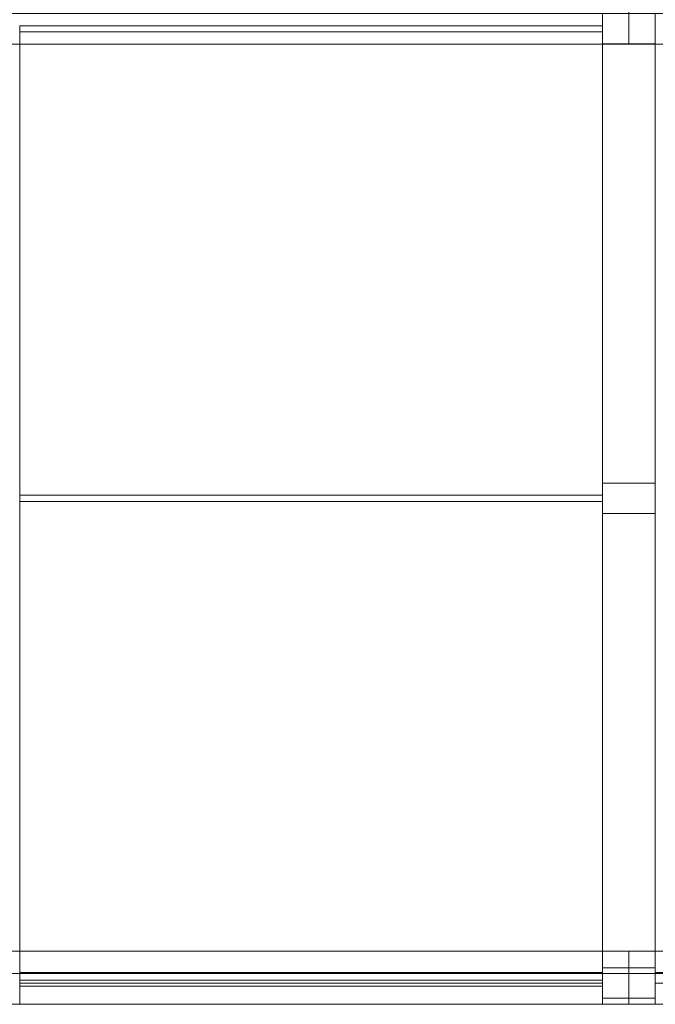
# Model space of a CAD drawing. Header units: millimetres. Extents: x -430348 to -225823, y -86243 to 5084.
# Tile 389 of 656: x -384835 to -384235, y -35276 to -34346. Entities that reach past the tile are written whole.
import ezdxf

# ---------------------------------------------------------------- set-up
doc = ezdxf.new("R2010")
doc.units = ezdxf.units.MM
doc.layers.add('A-GLAZ-CURT', color=52, linetype='Continuous', lineweight=9)
doc.layers.add('A-GLAZ-CWMG', color=51, linetype='Continuous', lineweight=9)

# ---------------------------------------------------------------- blocks, each defined once
blk = doc.blocks.new('System Panel - Glazed-566552-_3D_ Copy 1')
at = {"layer": 'A-GLAZ-CURT', "transparency": 33554471}
mesh = blk.add_polyface(dxfattribs=at)
corners = [(-295, 5), (-295, 5, 1196.41), (295, 5, 1196.41), (295, 5)]
mesh.append_faces([[corners[k] for k in face] for face in [(2, 3, 0, 1)]])
mesh = blk.add_polyface(dxfattribs=at)
corners = [(295, -5), (-295, -5), (-295, 5), (295, 5)]
mesh.append_faces([[corners[k] for k in face] for face in [(0, 1, 2, 3)]])
mesh = blk.add_polyface(dxfattribs=at)
corners = [(-295, -5, 1196.41), (295, -5, 1196.41), (295, 5, 1196.41), (-295, 5, 1196.41)]
mesh.append_faces([[corners[k] for k in face] for face in [(0, 1, 2, 3)]])
mesh = blk.add_polyface(dxfattribs=at)
corners = [(-295, -5), (-295, -5, 1196.41), (-295, 5, 1196.41), (-295, 5)]
mesh.append_faces([[corners[k] for k in face] for face in [(0, 1, 2, 3)]])
mesh = blk.add_polyface(dxfattribs=at)
corners = [(295, -5, 1196.41), (295, -5), (295, 5), (295, 5, 1196.41)]
mesh.append_faces([[corners[k] for k in face] for face in [(0, 1, 2, 3)]])
mesh = blk.add_polyface(dxfattribs=at)
corners = [(-295, -5), (295, -5), (295, -5, 1196.41), (-295, -5, 1196.41)]
mesh.append_faces([[corners[k] for k in face] for face in [(3, 0, 1, 2)]])
blk = doc.blocks.new('System Panel - Glazed-566741-_3D_ Copy 1')
at = {"layer": 'A-GLAZ-CURT', "transparency": 33554471}
mesh = blk.add_polyface(dxfattribs=at)
corners = [(-275, 5), (-275, 5, 1196.41), (275, 5, 1196.41), (275, 5)]
mesh.append_faces([[corners[k] for k in face] for face in [(2, 3, 0, 1)]])
mesh = blk.add_polyface(dxfattribs=at)
corners = [(275, -5), (-275, -5), (-275, 5), (275, 5)]
mesh.append_faces([[corners[k] for k in face] for face in [(0, 1, 2, 3)]])
mesh = blk.add_polyface(dxfattribs=at)
corners = [(-275, -5, 1196.41), (275, -5, 1196.41), (275, 5, 1196.41), (-275, 5, 1196.41)]
mesh.append_faces([[corners[k] for k in face] for face in [(0, 1, 2, 3)]])
mesh = blk.add_polyface(dxfattribs=at)
corners = [(-275, -5), (-275, -5, 1196.41), (-275, 5, 1196.41), (-275, 5)]
mesh.append_faces([[corners[k] for k in face] for face in [(0, 1, 2, 3)]])
mesh = blk.add_polyface(dxfattribs=at)
corners = [(275, -5, 1196.41), (275, -5), (275, 5), (275, 5, 1196.41)]
mesh.append_faces([[corners[k] for k in face] for face in [(0, 1, 2, 3)]])
mesh = blk.add_polyface(dxfattribs=at)
corners = [(-275, -5), (275, -5), (275, -5, 1196.41), (-275, -5, 1196.41)]
mesh.append_faces([[corners[k] for k in face] for face in [(3, 0, 1, 2)]])
blk = doc.blocks.new('System Panel - Glazed-566756-_3D_ Copy 1')
at = {"layer": 'A-GLAZ-CURT', "transparency": 33554471}
mesh = blk.add_polyface(dxfattribs=at)
corners = [(-275, 5), (-275, 5, 558.5), (-275, 5, 1099.5), (275, 5, 1099.5), (275, 5, 558.5), (275, 5)]
mesh.append_faces([[corners[k] for k in face] for face in [(2, 3, 4, 1)]], dxfattribs={"vtx2": -1})
mesh.append_faces([[corners[k] for k in face] for face in [(4, 5, 0, 1)]], dxfattribs={"vtx3": -1})
mesh = blk.add_polyface(dxfattribs=at)
corners = [(275, -5), (-275, -5), (-275, 5), (275, 5)]
mesh.append_faces([[corners[k] for k in face] for face in [(0, 1, 2, 3)]])
mesh = blk.add_polyface(dxfattribs=at)
corners = [(-275, -5, 1099.5), (275, -5, 1099.5), (275, 5, 1099.5), (-275, 5, 1099.5)]
mesh.append_faces([[corners[k] for k in face] for face in [(0, 1, 2, 3)]])
mesh = blk.add_polyface(dxfattribs=at)
corners = [(-275, -5, 558.5), (-275, -5, 1099.5), (-275, 5, 1099.5), (-275, 5, 558.5)]
mesh.append_faces([[corners[k] for k in face] for face in [(0, 1, 2, 3)]])
mesh = blk.add_polyface(dxfattribs=at)
corners = [(-275, -5), (-275, -5, 558.5), (-275, 5, 558.5), (-275, 5)]
mesh.append_faces([[corners[k] for k in face] for face in [(0, 1, 2, 3)]])
mesh = blk.add_polyface(dxfattribs=at)
corners = [(275, -5, 558.5), (275, -5), (275, 5), (275, 5, 558.5)]
mesh.append_faces([[corners[k] for k in face] for face in [(3, 0, 1, 2)]])
mesh = blk.add_polyface(dxfattribs=at)
corners = [(275, -5, 1099.5), (275, -5, 558.5), (275, 5, 558.5), (275, 5, 1099.5)]
mesh.append_faces([[corners[k] for k in face] for face in [(0, 1, 2, 3)]])
mesh = blk.add_polyface(dxfattribs=at)
corners = [(-275, -5), (275, -5), (275, -5, 558.5), (275, -5, 1099.5), (-275, -5, 1099.5), (-275, -5, 558.5)]
mesh.append_faces([[corners[k] for k in face] for face in [(3, 4, 5, 2)]], dxfattribs={"vtx2": -1})
mesh.append_faces([[corners[k] for k in face] for face in [(5, 0, 1, 2)]], dxfattribs={"vtx3": -1})
blk = doc.blocks.new('Quad Corner Mullion - Quad Mullion 1-566559-_3D_ Copy 1')
at = {"layer": 'A-GLAZ-CWMG'}
mesh = blk.add_polyface(dxfattribs=at)
corners = [(29.41, -4.19), (16.05, 25), (-16.05, 25), (-16.05, -25)]
mesh.append_faces([[corners[k] for k in face] for face in [(0, 1, 2, 3)]])
mesh = blk.add_polyface(dxfattribs=at)
corners = [(-16.05, 25), (16.05, 25), (16.05, 25, -615), (-16.05, 25, -615)]
mesh.append_faces([[corners[k] for k in face] for face in [(3, 0, 1, 2)]])
mesh = blk.add_polyface(dxfattribs=at)
corners = [(-16.05, -25), (-16.05, 25), (-16.05, 25, -615), (-16.05, -25, -615)]
mesh.append_faces([[corners[k] for k in face] for face in [(3, 0, 1, 2)]])
mesh = blk.add_polyface(dxfattribs=at)
corners = [(16.05, 25), (29.41, -4.19), (29.41, -4.19, -615), (16.05, 25, -615)]
mesh.append_faces([[corners[k] for k in face] for face in [(3, 0, 1, 2)]])
mesh = blk.add_polyface(dxfattribs=at)
corners = [(29.41, -4.19), (-16.05, -25), (-16.05, -25, -615), (29.41, -4.19, -615)]
mesh.append_faces([[corners[k] for k in face] for face in [(3, 0, 1, 2)]])
blk = doc.blocks.new('Rectangular Mullion - 25mm x 50mm-566547-_3D_ Copy 1')
at = {"layer": 'A-GLAZ-CWMG'}
mesh = blk.add_polyface(dxfattribs=at)
corners = [(25, 25), (-25, 25), (-25, -25), (25, -25)]
mesh.append_faces([[corners[k] for k in face] for face in [(2, 3, 0, 1)]])
mesh = blk.add_polyface(dxfattribs=at)
corners = [(25, 25, -1246.41), (25, -25, -1246.41), (-25, -25, -1246.41), (-25, 25, -1246.41)]
mesh.append_faces([[corners[k] for k in face] for face in [(0, 1, 2, 3)]])
mesh = blk.add_polyface(dxfattribs=at)
corners = [(-25, 25), (25, 25), (25, 25, -1246.41), (-25, 25, -1246.41)]
mesh.append_faces([[corners[k] for k in face] for face in [(0, 1, 2, 3)]])
mesh = blk.add_polyface(dxfattribs=at)
corners = [(-25, -25), (-25, 25), (-25, 25, -1246.41), (-25, -25, -1246.41)]
mesh.append_faces([[corners[k] for k in face] for face in [(0, 1, 2, 3)]])
mesh = blk.add_polyface(dxfattribs=at)
corners = [(25, 25), (25, -25), (25, -25, -1246.41), (25, 25, -1246.41)]
mesh.append_faces([[corners[k] for k in face] for face in [(0, 1, 2, 3)]])
mesh = blk.add_polyface(dxfattribs=at)
corners = [(25, -25), (-25, -25), (-25, -25, -1246.41), (25, -25, -1246.41)]
mesh.append_faces([[corners[k] for k in face] for face in [(0, 1, 2, 3)]])
blk = doc.blocks.new('Rectangular Mullion - 25mm x 50mm-566545-_3D_ Copy 1')
at = {"layer": 'A-GLAZ-CWMG'}
mesh = blk.add_polyface(dxfattribs=at)
corners = [(0, 25), (-50, 25), (-50, -25), (0, -25)]
mesh.append_faces([[corners[k] for k in face] for face in [(2, 3, 0, 1)]])
mesh = blk.add_polyface(dxfattribs=at)
corners = [(0, 25, -590), (0, -25, -590), (-50, -25, -590), (-50, 25, -590)]
mesh.append_faces([[corners[k] for k in face] for face in [(0, 1, 2, 3)]])
mesh = blk.add_polyface(dxfattribs=at)
corners = [(-50, 25), (0, 25), (0, 25, -590), (-50, 25, -590)]
mesh.append_faces([[corners[k] for k in face] for face in [(3, 0, 1, 2)]])
mesh = blk.add_polyface(dxfattribs=at)
corners = [(-50, -25), (-50, 25), (-50, 25, -590), (-50, -25, -590)]
mesh.append_faces([[corners[k] for k in face] for face in [(3, 0, 1, 2)]])
mesh = blk.add_polyface(dxfattribs=at)
corners = [(0, 25), (0, -25), (0, -25, -590), (0, 25, -590)]
mesh.append_faces([[corners[k] for k in face] for face in [(3, 0, 1, 2)]])
mesh = blk.add_polyface(dxfattribs=at)
corners = [(0, -25), (-50, -25), (-50, -25, -590), (0, -25, -590)]
mesh.append_faces([[corners[k] for k in face] for face in [(3, 0, 1, 2)]])
blk = doc.blocks.new('Rectangular Mullion - 25mm x 50mm-566531-_3D_ Copy 1')
at = {"layer": 'A-GLAZ-CWMG'}
mesh = blk.add_polyface(dxfattribs=at)
corners = [(0, 25), (-50, 25), (-50, -25), (0, -25)]
mesh.append_faces([[corners[k] for k in face] for face in [(2, 3, 0, 1)]])
mesh = blk.add_polyface(dxfattribs=at)
corners = [(0, 25, -550), (0, -25, -550), (-50, -25, -550), (-50, 25, -550)]
mesh.append_faces([[corners[k] for k in face] for face in [(0, 1, 2, 3)]])
mesh = blk.add_polyface(dxfattribs=at)
corners = [(-50, 25), (0, 25), (0, 25, -550), (-50, 25, -550)]
mesh.append_faces([[corners[k] for k in face] for face in [(3, 0, 1, 2)]])
mesh = blk.add_polyface(dxfattribs=at)
corners = [(-50, -25), (-50, 25), (-50, 25, -550), (-50, -25, -550)]
mesh.append_faces([[corners[k] for k in face] for face in [(0, 1, 2, 3)]])
mesh = blk.add_polyface(dxfattribs=at)
corners = [(0, 25), (0, -25), (0, -25, -550), (0, 25, -550)]
mesh.append_faces([[corners[k] for k in face] for face in [(0, 1, 2, 3)]])
mesh = blk.add_polyface(dxfattribs=at)
corners = [(0, -25), (-50, -25), (-50, -25, -550), (0, -25, -550)]
mesh.append_faces([[corners[k] for k in face] for face in [(3, 0, 1, 2)]])
blk = doc.blocks.new('Quad Corner Mullion - Quad Mullion 1-566550-_3D_ Copy 1')
at = {"layer": 'A-GLAZ-CWMG'}
mesh = blk.add_polyface(dxfattribs=at)
corners = [(-16.05, 25), (16.05, 25), (16.05, 25, -600), (-16.05, 25, -600)]
mesh.append_faces([[corners[k] for k in face] for face in [(0, 1, 2, 3)]])
mesh = blk.add_polyface(dxfattribs=at)
corners = [(-16.05, -25), (-16.05, 25), (-16.05, 25, -600), (-16.05, -25, -600)]
mesh.append_faces([[corners[k] for k in face] for face in [(0, 1, 2, 3)]])
mesh = blk.add_polyface(dxfattribs=at)
corners = [(16.05, 25), (29.41, -4.19), (29.41, -4.19, -600), (16.05, 25, -600)]
mesh.append_faces([[corners[k] for k in face] for face in [(0, 1, 2, 3)]])
mesh = blk.add_polyface(dxfattribs=at)
corners = [(29.41, -4.19), (-16.05, -25), (-16.05, -25, -600), (29.41, -4.19, -600)]
mesh.append_faces([[corners[k] for k in face] for face in [(0, 1, 2, 3)]])
blk = doc.blocks.new('Quad Corner Mullion - Quad Mullion 1-566776-_3D_ Copy 1')
at = {"layer": 'A-GLAZ-CWMG'}
mesh = blk.add_polyface(dxfattribs=at)
corners = [(-17.51, 25), (29.48, 7.9), (29.48, 7.9, -600), (-17.51, 25, -600)]
mesh.append_faces([[corners[k] for k in face] for face in [(0, 1, 2, 3)]])
mesh = blk.add_polyface(dxfattribs=at)
corners = [(-17.51, -25), (-17.51, 25), (-17.51, 25, -600), (-17.51, -25, -600)]
mesh.append_faces([[corners[k] for k in face] for face in [(0, 1, 2, 3)]])
mesh = blk.add_polyface(dxfattribs=at)
corners = [(29.48, 7.9), (17.51, -25), (17.51, -25, -600), (29.48, 7.9, -600)]
mesh.append_faces([[corners[k] for k in face] for face in [(3, 0, 1, 2)]])
mesh = blk.add_polyface(dxfattribs=at)
corners = [(17.51, -25), (-17.51, -25), (-17.51, -25, -600), (17.51, -25, -600)]
mesh.append_faces([[corners[k] for k in face] for face in [(3, 0, 1, 2)]])
blk = doc.blocks.new('Quad Corner Mullion - Quad Mullion 1-566779-_3D_ Copy 1')
at = {"layer": 'A-GLAZ-CWMG'}
mesh = blk.add_polyface(dxfattribs=at)
corners = [(29.48, 7.9), (-17.51, 25), (-17.51, -25), (17.51, -25)]
mesh.append_faces([[corners[k] for k in face] for face in [(2, 3, 0, 1)]])
mesh = blk.add_polyface(dxfattribs=at)
corners = [(-17.51, 25), (29.48, 7.9), (29.48, 7.9, -628.95), (-17.51, 25, -628.95)]
mesh.append_faces([[corners[k] for k in face] for face in [(0, 1, 2, 3)]])
mesh = blk.add_polyface(dxfattribs=at)
corners = [(-17.51, -25), (-17.51, 25), (-17.51, 25, -628.95), (-17.51, -25, -628.95)]
mesh.append_faces([[corners[k] for k in face] for face in [(0, 1, 2, 3)]])
mesh = blk.add_polyface(dxfattribs=at)
corners = [(29.48, 7.9), (17.51, -25), (17.51, -25, -628.95), (29.48, 7.9, -628.95)]
mesh.append_faces([[corners[k] for k in face] for face in [(3, 0, 1, 2)]])
mesh = blk.add_polyface(dxfattribs=at)
corners = [(17.51, -25), (-17.51, -25), (-17.51, -25, -628.95), (17.51, -25, -628.95)]
mesh.append_faces([[corners[k] for k in face] for face in [(3, 0, 1, 2)]])
blk = doc.blocks.new('Rectangular Mullion - 25mm x 50mm-566749-_3D_ Copy 1')
at = {"layer": 'A-GLAZ-CWMG'}
mesh = blk.add_polyface(dxfattribs=at)
corners = [(25, 25), (-25, 25), (-25, -25), (25, -25)]
mesh.append_faces([[corners[k] for k in face] for face in [(2, 3, 0, 1)]])
mesh = blk.add_polyface(dxfattribs=at)
corners = [(-25, 25), (25, 25), (25, 25, -541), (-25, 25, -541)]
mesh.append_faces([[corners[k] for k in face] for face in [(3, 0, 1, 2)]])
mesh = blk.add_polyface(dxfattribs=at)
corners = [(-25, -25), (-25, 25), (-25, 25, -541), (-25, -25, -541)]
mesh.append_faces([[corners[k] for k in face] for face in [(3, 0, 1, 2)]])
mesh = blk.add_polyface(dxfattribs=at)
corners = [(25, 25), (25, -25), (25, -25, -541), (25, 25, -541)]
mesh.append_faces([[corners[k] for k in face] for face in [(3, 0, 1, 2)]])
mesh = blk.add_polyface(dxfattribs=at)
corners = [(25, -25), (-25, -25), (-25, -25, -541), (25, -25, -541)]
mesh.append_faces([[corners[k] for k in face] for face in [(3, 0, 1, 2)]])
blk = doc.blocks.new('Rectangular Mullion - 25mm x 50mm-566751-_3D_ Copy 1')
at = {"layer": 'A-GLAZ-CWMG'}
mesh = blk.add_polyface(dxfattribs=at)
corners = [(25, 25, -558.5), (25, -25, -558.5), (-25, -25, -558.5), (-25, 25, -558.5)]
mesh.append_faces([[corners[k] for k in face] for face in [(0, 1, 2, 3)]])
mesh = blk.add_polyface(dxfattribs=at)
corners = [(-25, 25), (25, 25), (25, 25, -558.5), (-25, 25, -558.5)]
mesh.append_faces([[corners[k] for k in face] for face in [(3, 0, 1, 2)]])
mesh = blk.add_polyface(dxfattribs=at)
corners = [(-25, -25), (-25, 25), (-25, 25, -558.5), (-25, -25, -558.5)]
mesh.append_faces([[corners[k] for k in face] for face in [(3, 0, 1, 2)]])
mesh = blk.add_polyface(dxfattribs=at)
corners = [(25, 25), (25, -25), (25, -25, -558.5), (25, 25, -558.5)]
mesh.append_faces([[corners[k] for k in face] for face in [(3, 0, 1, 2)]])
mesh = blk.add_polyface(dxfattribs=at)
corners = [(25, -25), (-25, -25), (-25, -25, -558.5), (25, -25, -558.5)]
mesh.append_faces([[corners[k] for k in face] for face in [(3, 0, 1, 2)]])

msp = doc.modelspace()

# ---------------------------------------------------------------- block references
at = {"layer": 'A-GLAZ-CURT', "transparency": 33554471, "extrusion": (0, 0.819152, 0.573576), "rotation": 180}
msp.add_blockref('System Panel - Glazed-566756-_3D_ Copy 1', (384559.83, 69352.19, 5521.79), dxfattribs=at)
at = {"layer": 'A-GLAZ-CURT', "transparency": 33554471}
for name, p in [('System Panel - Glazed-566741-_3D_ Copy 1', (-384559.83, -35250.59, 58768.2)), ('System Panel - Glazed-566552-_3D_ Copy 1', (-383939.83, -35250.59, 58768.2))]:
    msp.add_blockref(name, p, dxfattribs=at)
at = {"layer": 'A-GLAZ-CWMG', "extrusion": (1, 0, 0)}
for name, p, rotation in [('Quad Corner Mullion - Quad Mullion 1-566776-_3D_ Copy 1', (-34340.59, 60617.85, -384259.83), 145.0000000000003), ('Quad Corner Mullion - Quad Mullion 1-566779-_3D_ Copy 1', (-34340.59, 60617.85, -383630.88), 145.0000000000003), ('Quad Corner Mullion - Quad Mullion 1-566550-_3D_ Copy 1', (-35250.59, 59980.66, -384259.83), 90), ('Quad Corner Mullion - Quad Mullion 1-566559-_3D_ Copy 1', (-35250.59, 59980.66, -383644.83), 90)]:
    msp.add_blockref(name, p, dxfattribs=dict(at, rotation=rotation))
at = {"layer": 'A-GLAZ-CWMG', "extrusion": (0, 0.819152, 0.573576), "rotation": 180}
for name, p in [('Rectangular Mullion - 25mm x 50mm-566749-_3D_ Copy 1', (384259.83, 69352.19, 6621.3)), ('Rectangular Mullion - 25mm x 50mm-566751-_3D_ Copy 1', (384259.83, 69352.19, 6080.3))]:
    msp.add_blockref(name, p, dxfattribs=at)
at = {"layer": 'A-GLAZ-CWMG', "extrusion": (-1, 0, 0), "rotation": 270}
for name, p in [('Rectangular Mullion - 25mm x 50mm-566531-_3D_ Copy 1', (35250.59, 58718.2, 384834.83)), ('Rectangular Mullion - 25mm x 50mm-566545-_3D_ Copy 1', (35250.59, 58718.2, 384234.83))]:
    msp.add_blockref(name, p, dxfattribs=at)
at = {"layer": 'A-GLAZ-CWMG', "extrusion": (0, 0, -1), "rotation": 180}
msp.add_blockref('Rectangular Mullion - 25mm x 50mm-566547-_3D_ Copy 1', (384259.83, -35250.59, -58718.2), dxfattribs=at)

doc.saveas('drawing.dxf')
